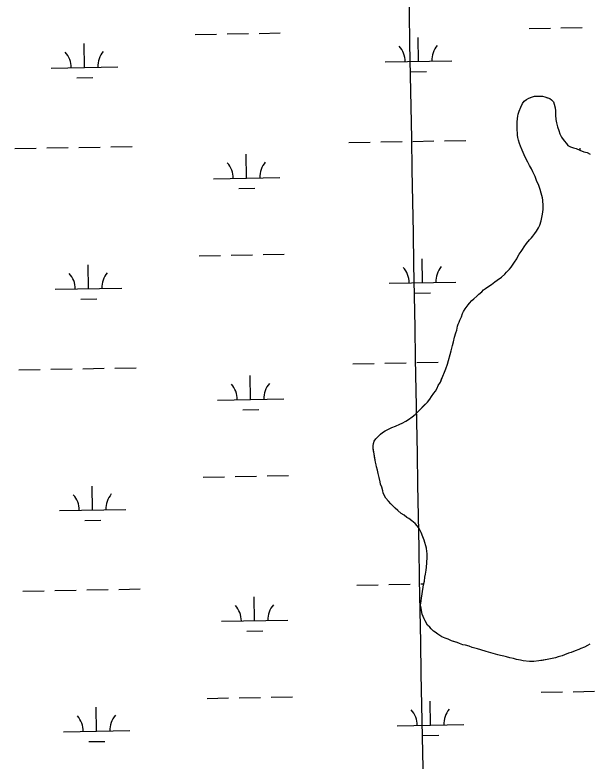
# Model space of a CAD drawing. Extents: x 3925854 to 3964121, y 224593 to 250589.
# Drawn here: x 3939895 to 3940758, y 244006 to 245127 of the extents above; entities that cross this region are included whole.
import ezdxf

# ---------------------------------------------------------------- set-up
doc = ezdxf.new("R2010")
doc.units = 0
for name, color, linetype in [('V-GRID-MAJR', 7, 'Continuous'), ('V-TOPO-SHOR', 7, 'Continuous'), ('V-WETL-SWMP', 7, 'Continuous')]:
    doc.layers.add(name, color=color, linetype=linetype)

msp = doc.modelspace()

# ---------------------------------------------------------------- linework, layer by layer
at = {"layer": 'V-GRID-MAJR'}
msp.add_spline([(3940756.893, 230221.23), (3940647.643, 236278.076), (3940538.337, 242338.005), (3940429.031, 248397.924), (3940428.975, 248401.018)], degree=3, dxfattribs=at)
at = {"layer": 'V-TOPO-SHOR'}
for points in [[(3940550.695, 244622.574), (3940552.792, 244630.459), (3940554.188, 244635.833), (3940555.931, 244643.001), (3940557.678, 244649.809), (3940559.085, 244653.753), (3940560.48, 244659.487), (3940561.533, 244662.713), (3940562.946, 244665.584), (3940563.998, 244668.812), (3940566.114, 244673.834), (3940567.871, 244678.853), (3940569.284, 244681.725), (3940571.764, 244685.675), (3940576.376, 244691.786), (3940578.15, 244694.301), (3940582.062, 244698.26), (3940584.906, 244700.783), (3940589.174, 244704.746), (3940592.377, 244707.628), (3940596.648, 244711.232), (3940599.492, 244714.114), (3940602.341, 244716.276), (3940607.326, 244719.885), (3940611.248, 244722.058), (3940616.591, 244726.027), (3940620.15, 244728.911), (3940626.204, 244733.242), (3940631.183, 244737.924), (3940634.028, 244740.803), (3940638.292, 244745.483), (3940640.778, 244748.36), (3940643.971, 244752.674), (3940646.097, 244755.905), (3940649.287, 244760.577), (3940651.055, 244764.167), (3940653.179, 244767.757), (3940656.013, 244772.068), (3940657.784, 244774.941), (3940660.265, 244778.892), (3940664.168, 244783.926), (3940668.428, 244789.318), (3940671.627, 244792.558), (3940673.759, 244795.077), (3940676.595, 244799.03), (3940679.078, 244802.624), (3940682.266, 244807.296), (3940684.03, 244811.599), (3940686.135, 244818.052), (3940688.222, 244827.725), (3940688.892, 244834.884), (3940689.213, 244840.611), (3940688.443, 244849.192), (3940688.066, 244852.409), (3940686.233, 244859.555), (3940684.411, 244864.908), (3940681.857, 244872.764), (3940679.684, 244877.044), (3940676.774, 244884.538), (3940673.509, 244891.673), (3940671.336, 244895.954), (3940668.442, 244900.945), (3940665.907, 244905.936), (3940662.644, 244912.714), (3940660.467, 244917.351), (3940657.563, 244924.13), (3940655.022, 244930.196), (3940653.566, 244934.122), (3940652.103, 244939.121), (3940651.006, 244943.051), (3940650.625, 244946.625), (3940650.604, 244949.847), (3940649.861, 244954.492), (3940649.836, 244958.069), (3940649.807, 244962.72), (3940650.143, 244966.3), (3940650.467, 244971.668), (3940651.161, 244975.25), (3940651.497, 244978.474), (3940652.902, 244982.774), (3940655.368, 244988.873), (3940658.196, 244994.258), (3940660.678, 244997.852), (3940663.883, 245000.375), (3940667.449, 245002.185), (3940671.733, 245003.644), (3940676.018, 245005.102), (3940679.95, 245005.485), (3940687.82, 245005.534), (3940691.404, 245004.483), (3940695.707, 245003.078), (3940698.935, 245002.026), (3940701.452, 244999.896), (3940704.333, 244996.695), (3940705.788, 244993.125), (3940706.893, 244987.765), (3940707.637, 244983.477), (3940707.68, 244976.68), (3940708.077, 244970.243), (3940709.181, 244965.24), (3940710.652, 244959.167)], [(3940710.652, 244959.167), (3940712.474, 244953.812), (3940714.295, 244948.815), (3940716.832, 244943.463), (3940720.443, 244938.12), (3940724.045, 244934.206), (3940726.21, 244931.359), (3940730.159, 244929.238), (3940734.82, 244927.835), (3940738.404, 244926.428), (3940744.145, 244923.958), (3940750.239, 244921.851), (3940755.259, 244920.45), (3940759.924, 244917.976)], [(3940526.874, 244199.541), (3940524.359, 244201.313), (3940520.759, 244204.868), (3940518.596, 244207.361), (3940515.358, 244210.201), (3940511.742, 244216.62), (3940510.292, 244219.473), (3940508.835, 244223.399), (3940507.385, 244226.61), (3940506.278, 244231.97), (3940505.536, 244235.9), (3940504.795, 244240.188), (3940505.469, 244246.99), (3940506.161, 244250.571), (3940507.193, 244257.377), (3940507.527, 244260.957), (3940508.561, 244267.046), (3940509.255, 244270.628), (3940510.65, 244276.36), (3940511.328, 244282.447), (3940512.374, 244286.745), (3940513.05, 244292.832), (3940513.74, 244297.131), (3940514.412, 244303.932), (3940514.719, 244312.161), (3940514.683, 244317.885), (3940514.306, 244321.105), (3940513.56, 244325.749), (3940512.823, 244329.323), (3940511.361, 244334.322), (3940510.265, 244337.894), (3940508.444, 244342.891), (3940505.54, 244349.314), (3940503.726, 244353.594), (3940501.557, 244357.16), (3940499.753, 244359.652), (3940496.513, 244362.851), (3940491.835, 244367.115), (3940487.164, 244370.306), (3940484.29, 244372.077), (3940480.333, 244375.272), (3940475.666, 244378.105), (3940470.628, 244382.725), (3940466.669, 244386.276), (3940464.15, 244388.764), (3940460.189, 244392.676), (3940456.589, 244396.59), (3940452.624, 244400.858), (3940450.812, 244404.782), (3940448.639, 244409.06), (3940447.903, 244412.275), (3940446.437, 244417.633), (3940444.622, 244421.915), (3940443.881, 244425.845), (3940442.411, 244432.276), (3940440.94, 244438.351), (3940439.836, 244443.352), (3940438.734, 244447.997), (3940437.999, 244451.212), (3940436.902, 244455.14), (3940436.523, 244458.357), (3940435.777, 244463.004), (3940435.034, 244467.649), (3940434.29, 244471.938), (3940433.549, 244476.226), (3940433.526, 244479.804), (3940433.862, 244483.028), (3940435.269, 244486.97), (3940437.395, 244490.204), (3940440.95, 244493.804), (3940444.51, 244497.046), (3940447.355, 244499.569), (3940451.631, 244502.457), (3940454.842, 244503.909), (3940461.619, 244507.172), (3940466.97, 244509.353), (3940473.749, 244512.257), (3940476.96, 244513.709), (3940482.666, 244516.607), (3940486.586, 244519.136), (3940491.925, 244523.461), (3940496.556, 244527.068), (3940501.534, 244531.75), (3940504.023, 244534.271), (3940509.356, 244539.669), (3940515.043, 244545.43), (3940518.951, 244550.106), (3940521.431, 244553.698), (3940524.619, 244558.728), (3940527.104, 244561.964), (3940529.58, 244566.629), (3940531.345, 244570.219), (3940534.532, 244575.605), (3940536.293, 244579.91), (3940538.054, 244584.213), (3940540.878, 244590.314), (3940542.636, 244595.334), (3940545.454, 244602.508), (3940546.848, 244608.24), (3940549.3, 244616.842), (3940550.695, 244622.574)], [(3940759.179, 244181.679), (3940755.615, 244179.51), (3940751.335, 244177.337), (3940745.625, 244175.154), (3940742.416, 244173.346), (3940737.06, 244171.523), (3940731.353, 244168.983), (3940727.066, 244167.881), (3940721, 244165.34), (3940717.428, 244164.244), (3940711.356, 244162.776), (3940707.432, 244160.961), (3940700.287, 244159.487), (3940695.283, 244158.381), (3940687.777, 244157.261), (3940682.774, 244156.513), (3940675.266, 244155.751), (3940668.469, 244155.708), (3940659.161, 244156.724), (3940655.218, 244157.773), (3940648.771, 244158.805), (3940644.472, 244159.851), (3940639.099, 244160.892), (3940634.079, 244162.649), (3940630.139, 244163.339), (3940624.765, 244164.736), (3940620.822, 244165.784), (3940614.013, 244167.531), (3940603.619, 244170.685), (3940595.374, 244173.139), (3940590.356, 244174.537), (3940582.471, 244176.635), (3940577.81, 244178.394), (3940572.076, 244180.147), (3940568.494, 244180.839), (3940563.472, 244182.598), (3940559.886, 244184.005), (3940554.51, 244185.76), (3940551.282, 244186.813), (3940546.261, 244188.929), (3940541.956, 244190.69), (3940536.576, 244192.804), (3940530.827, 244196.705), (3940526.874, 244199.541)]]:
    msp.add_lwpolyline(points, dxfattribs=at)
at = {"layer": 'V-WETL-SWMP'}
for p, q in [((3940667.823, 245107.152), (3940699.818, 245107.734)), ((3940715.816, 245108.024), (3940747.81, 245108.606)), ((3940165.998, 245098.027), (3940197.993, 245098.609)), ((3940213.991, 245098.9), (3940245.985, 245099.481)), ((3940261.983, 245099.772), (3940293.977, 245100.354)), ((3940501.631, 245057.692), (3940500.977, 245093.686)), ((3939999.806, 245048.568), (3939999.152, 245084.562)), ((3940451.639, 245056.783), (3940551.623, 245058.601)), ((3939949.814, 245047.659), (3940049.798, 245049.477)), ((3940489.914, 245042.046), (3940513.91, 245042.482)), ((3939988.089, 245032.921), (3940012.085, 245033.357)), ((3940660.678, 244997.851), (3940663.883, 245000.375)), ((3940663.883, 245000.375), (3940667.449, 245002.186)), ((3940667.449, 245002.186), (3940676.017, 245005.102)), ((3940676.017, 245005.102), (3940679.95, 245005.485)), ((3940679.95, 245005.485), (3940687.821, 245005.534)), ((3940687.821, 245005.534), (3940691.405, 245004.483)), ((3940691.405, 245004.483), (3940698.934, 245002.026)), ((3940698.934, 245002.026), (3940701.451, 244999.895)), ((3940655.368, 244988.873), (3940658.197, 244994.257)), ((3940658.197, 244994.257), (3940660.678, 244997.851)), ((3940701.451, 244999.895), (3940704.334, 244996.694)), ((3940704.334, 244996.694), (3940705.787, 244993.125)), ((3940705.787, 244993.125), (3940706.894, 244987.765)), ((3940651.161, 244975.251), (3940651.498, 244978.473)), ((3940651.498, 244978.473), (3940652.902, 244982.775)), ((3940652.902, 244982.775), (3940655.368, 244988.873)), ((3940706.894, 244987.765), (3940707.637, 244983.477)), ((3940707.637, 244983.477), (3940707.679, 244976.679)), ((3940650.143, 244966.301), (3940650.467, 244971.669)), ((3940650.467, 244971.669), (3940651.161, 244975.251)), ((3940707.679, 244976.679), (3940708.077, 244970.242)), ((3940708.077, 244970.242), (3940709.182, 244965.24)), ((3940649.808, 244962.721), (3940650.143, 244966.301)), ((3940649.86, 244954.492), (3940649.808, 244962.721)), ((3940709.182, 244965.24), (3940710.651, 244959.167)), ((3940710.651, 244959.167), (3940712.474, 244953.812)), ((3940650.604, 244949.846), (3940649.86, 244954.492)), ((3940650.625, 244946.626), (3940650.604, 244949.846)), ((3940651.005, 244943.051), (3940650.625, 244946.626)), ((3940712.474, 244953.812), (3940714.294, 244948.815)), ((3940714.294, 244948.815), (3940716.832, 244943.464)), ((3940396.988, 244935.699), (3940428.982, 244936.28)), ((3940444.98, 244936.571), (3940476.975, 244937.153)), ((3940492.972, 244937.444), (3940524.967, 244938.026)), ((3940540.964, 244938.317), (3940572.959, 244938.898)), ((3940652.103, 244939.122), (3940651.005, 244943.051)), ((3940653.565, 244934.123), (3940652.103, 244939.122)), ((3940655.021, 244930.197), (3940653.565, 244934.123)), ((3940716.832, 244943.464), (3940720.443, 244938.12)), ((3940720.443, 244938.12), (3940724.046, 244934.207)), ((3940724.046, 244934.207), (3940726.21, 244931.359)), ((3939895.163, 244926.574), (3939927.157, 244927.156)), ((3939943.155, 244927.447), (3939975.149, 244928.028)), ((3939991.147, 244928.319), (3940023.142, 244928.901)), ((3940039.139, 244929.192), (3940071.134, 244929.774)), ((3940657.563, 244924.13), (3940655.021, 244930.197)), ((3940660.468, 244917.351), (3940657.563, 244924.13)), ((3940726.21, 244931.359), (3940730.159, 244929.237)), ((3940730.159, 244929.237), (3940734.819, 244927.835)), ((3940734.819, 244927.835), (3940738.405, 244926.427)), ((3940738.405, 244926.427), (3940744.145, 244923.958)), ((3940744.145, 244923.958), (3940750.24, 244921.85)), ((3940744.577, 244923.808), (3940744.514, 244927.273)), ((3940750.24, 244921.85), (3940755.258, 244920.45)), ((3940243.344, 244882.155), (3940242.689, 244918.149)), ((3940662.644, 244912.714), (3940660.468, 244917.351)), ((3940665.906, 244905.936), (3940662.644, 244912.714)), ((3940755.258, 244920.45), (3940759.924, 244917.975)), ((3940668.442, 244900.944), (3940665.906, 244905.936)), ((3940671.336, 244895.953), (3940668.442, 244900.944)), ((3940673.509, 244891.673), (3940671.336, 244895.953)), ((3940676.774, 244884.538), (3940673.509, 244891.673)), ((3940193.352, 244881.246), (3940293.336, 244883.064)), ((3940679.683, 244877.044), (3940676.774, 244884.538)), ((3940681.856, 244872.764), (3940679.683, 244877.044)), ((3940231.626, 244866.508), (3940255.622, 244866.944)), ((3940684.41, 244864.909), (3940681.856, 244872.764)), ((3940686.233, 244859.554), (3940684.41, 244864.909)), ((3940688.066, 244852.41), (3940686.233, 244859.554)), ((3940688.444, 244849.192), (3940688.066, 244852.41)), ((3940689.214, 244840.611), (3940688.444, 244849.192)), ((3940688.221, 244827.725), (3940688.892, 244834.884)), ((3940688.892, 244834.884), (3940689.214, 244840.611)), ((3940686.135, 244818.052), (3940688.221, 244827.725)), ((3940682.267, 244807.295), (3940684.029, 244811.599)), ((3940684.029, 244811.599), (3940686.135, 244818.052)), ((3940673.758, 244795.077), (3940676.595, 244799.03)), ((3940676.595, 244799.03), (3940679.077, 244802.624)), ((3940679.077, 244802.624), (3940682.267, 244807.295)), ((3940664.168, 244783.926), (3940668.427, 244789.319)), ((3940668.427, 244789.319), (3940671.627, 244792.559)), ((3940671.627, 244792.559), (3940673.758, 244795.077)), ((3940657.784, 244774.942), (3940660.264, 244778.893)), ((3940660.264, 244778.893), (3940664.168, 244783.926)), ((3940172.046, 244765.407), (3940204.041, 244765.989)), ((3940220.039, 244766.28), (3940252.033, 244766.861)), ((3940268.031, 244767.152), (3940300.025, 244767.734)), ((3940651.054, 244764.166), (3940653.178, 244767.757)), ((3940653.178, 244767.757), (3940656.013, 244772.068)), ((3940656.013, 244772.068), (3940657.784, 244774.942)), ((3940507.679, 244725.072), (3940507.025, 244761.066)), ((3940643.971, 244752.673), (3940646.097, 244755.906)), ((3940646.097, 244755.906), (3940649.288, 244760.577)), ((3940649.288, 244760.577), (3940651.054, 244764.166)), ((3940005.854, 244715.948), (3940005.2, 244751.942)), ((3940634.028, 244740.804), (3940638.292, 244745.482)), ((3940638.292, 244745.482), (3940640.778, 244748.36)), ((3940640.778, 244748.36), (3940643.971, 244752.673)), ((3940620.15, 244728.911), (3940626.204, 244733.242)), ((3940626.204, 244733.242), (3940631.184, 244737.924)), ((3940631.184, 244737.924), (3940634.028, 244740.804)), ((3940457.688, 244724.163), (3940557.671, 244725.981)), ((3940602.34, 244716.277), (3940607.326, 244719.886)), ((3940607.326, 244719.886), (3940611.248, 244722.057)), ((3940611.248, 244722.057), (3940616.59, 244726.026)), ((3940616.59, 244726.026), (3940620.15, 244728.911)), ((3939955.862, 244715.039), (3940055.846, 244716.857)), ((3940495.962, 244709.426), (3940519.958, 244709.862)), ((3940592.377, 244707.628), (3940596.648, 244711.233)), ((3940596.648, 244711.233), (3940599.492, 244714.113)), ((3940599.492, 244714.113), (3940602.34, 244716.277)), ((3939994.137, 244700.301), (3940018.133, 244700.737)), ((3940578.15, 244694.301), (3940582.061, 244698.261)), ((3940582.061, 244698.261), (3940584.907, 244700.783)), ((3940584.907, 244700.783), (3940589.175, 244704.746)), ((3940589.175, 244704.746), (3940592.377, 244707.628)), ((3940571.764, 244685.675), (3940576.377, 244691.786)), ((3940576.377, 244691.786), (3940578.15, 244694.301)), ((3940566.114, 244673.833), (3940567.872, 244678.853)), ((3940567.872, 244678.853), (3940569.285, 244681.724)), ((3940569.285, 244681.724), (3940571.764, 244685.675)), ((3940561.533, 244662.713), (3940562.946, 244665.584)), ((3940562.946, 244665.584), (3940563.999, 244668.811)), ((3940563.999, 244668.811), (3940566.114, 244673.833)), ((3940557.678, 244649.809), (3940559.085, 244653.754)), ((3940559.085, 244653.754), (3940560.48, 244659.487)), ((3940560.48, 244659.487), (3940561.533, 244662.713)), ((3940554.188, 244635.834), (3940555.932, 244643.001)), ((3940555.932, 244643.001), (3940557.678, 244649.809)), ((3940550.694, 244622.575), (3940552.791, 244630.459)), ((3940552.791, 244630.459), (3940554.188, 244635.834)), ((3940549.299, 244616.842), (3940550.694, 244622.575)), ((3940545.453, 244602.507), (3940546.848, 244608.24)), ((3940546.848, 244608.24), (3940549.299, 244616.842)), ((3940045.187, 244596.572), (3940077.182, 244597.154)), ((3940403.036, 244603.079), (3940435.031, 244603.66)), ((3940451.028, 244603.951), (3940483.023, 244604.533)), ((3940499.02, 244604.824), (3940531.015, 244605.406)), ((3940542.636, 244595.334), (3940545.453, 244602.507)), ((3939901.211, 244593.954), (3939933.205, 244594.536)), ((3939949.203, 244594.827), (3939981.198, 244595.408)), ((3939997.195, 244595.699), (3940029.19, 244596.281)), ((3940249.392, 244549.535), (3940248.737, 244585.529)), ((3940538.055, 244584.214), (3940540.879, 244590.314)), ((3940540.879, 244590.314), (3940542.636, 244595.334)), ((3940531.345, 244570.219), (3940534.531, 244575.605)), ((3940534.531, 244575.605), (3940538.055, 244584.214)), ((3940527.104, 244561.964), (3940529.579, 244566.63)), ((3940529.579, 244566.63), (3940531.345, 244570.219)), ((3940518.95, 244550.106), (3940521.431, 244553.699)), ((3940521.431, 244553.699), (3940524.62, 244558.728)), ((3940524.62, 244558.728), (3940527.104, 244561.964)), ((3940199.4, 244548.626), (3940299.384, 244550.444)), ((3940501.534, 244531.75), (3940515.043, 244545.43)), ((3940515.043, 244545.43), (3940518.95, 244550.106)), ((3940237.674, 244533.888), (3940261.67, 244534.324)), ((3940496.555, 244527.068), (3940501.534, 244531.75)), ((3940482.667, 244516.606), (3940486.587, 244519.135)), ((3940486.587, 244519.135), (3940491.926, 244523.461)), ((3940491.926, 244523.461), (3940496.555, 244527.068)), ((3940454.841, 244503.909), (3940461.618, 244507.171)), ((3940461.618, 244507.171), (3940466.971, 244509.352)), ((3940466.971, 244509.352), (3940473.75, 244512.256)), ((3940473.75, 244512.256), (3940476.961, 244513.708)), ((3940476.961, 244513.708), (3940482.667, 244516.606)), ((3940440.951, 244493.804), (3940444.509, 244497.047)), ((3940444.509, 244497.047), (3940447.355, 244499.569)), ((3940447.355, 244499.569), (3940451.63, 244502.458)), ((3940451.63, 244502.458), (3940454.841, 244503.909)), ((3940433.863, 244483.027), (3940435.27, 244486.971)), ((3940435.27, 244486.971), (3940437.396, 244490.204)), ((3940437.396, 244490.204), (3940440.951, 244493.804)), ((3940433.526, 244479.805), (3940433.863, 244483.027)), ((3940433.548, 244476.227), (3940433.526, 244479.805)), ((3940435.033, 244467.65), (3940433.548, 244476.227)), ((3940436.523, 244458.357), (3940435.033, 244467.65)), ((3940436.901, 244455.14), (3940436.523, 244458.357)), ((3940437.999, 244451.211), (3940436.901, 244455.14)), ((3940438.734, 244447.996), (3940437.999, 244451.211)), ((3940439.837, 244443.352), (3940438.734, 244447.996)), ((3940440.941, 244438.35), (3940439.837, 244443.352)), ((3940178.095, 244432.787), (3940210.089, 244433.369)), ((3940226.087, 244433.66), (3940258.081, 244434.241)), ((3940274.079, 244434.532), (3940306.073, 244435.114)), ((3940442.411, 244432.277), (3940440.941, 244438.35)), ((3940443.882, 244425.846), (3940442.411, 244432.277)), ((3940011.902, 244383.327), (3940011.248, 244419.322)), ((3940444.622, 244421.916), (3940443.882, 244425.846)), ((3940446.438, 244417.634), (3940444.622, 244421.916)), ((3940447.903, 244412.276), (3940446.438, 244417.634)), ((3940448.638, 244409.061), (3940447.903, 244412.276)), ((3940450.812, 244404.781), (3940448.638, 244409.061)), ((3940452.625, 244400.857), (3940450.812, 244404.781)), ((3940456.588, 244396.589), (3940452.625, 244400.857)), ((3940460.19, 244392.676), (3940456.588, 244396.589)), ((3939961.911, 244382.418), (3940061.894, 244384.236)), ((3940464.15, 244388.765), (3940460.19, 244392.676)), ((3940466.67, 244386.277), (3940464.15, 244388.765)), ((3940470.628, 244382.724), (3940466.67, 244386.277)), ((3940475.666, 244378.105), (3940470.628, 244382.724)), ((3940480.334, 244375.272), (3940475.666, 244378.105)), ((3940484.29, 244372.077), (3940480.334, 244375.272)), ((3940487.163, 244370.306), (3940484.29, 244372.077)), ((3940000.185, 244367.681), (3940024.181, 244368.117)), ((3940491.834, 244367.115), (3940487.163, 244370.306)), ((3940496.512, 244362.851), (3940491.834, 244367.115)), ((3940499.752, 244359.652), (3940496.512, 244362.851)), ((3940501.556, 244357.159), (3940499.752, 244359.652)), ((3940503.725, 244353.595), (3940501.556, 244357.159)), ((3940505.541, 244349.313), (3940503.725, 244353.595)), ((3940508.444, 244342.891), (3940505.541, 244349.313)), ((3940510.264, 244337.894), (3940508.444, 244342.891)), ((3940511.36, 244334.323), (3940510.264, 244337.894)), ((3940512.822, 244329.323), (3940511.36, 244334.323)), ((3940513.56, 244325.75), (3940512.822, 244329.323)), ((3940514.305, 244321.104), (3940513.56, 244325.75)), ((3940514.683, 244317.886), (3940514.305, 244321.104)), ((3940514.719, 244312.162), (3940514.683, 244317.886)), ((3940514.412, 244303.932), (3940514.719, 244312.162)), ((3940513.051, 244292.832), (3940513.74, 244297.13)), ((3940513.74, 244297.13), (3940514.412, 244303.932)), ((3940510.65, 244276.36), (3940511.327, 244282.446)), ((3940511.327, 244282.446), (3940512.374, 244286.746)), ((3940512.374, 244286.746), (3940513.051, 244292.832)), ((3940457.076, 244271.331), (3940489.071, 244271.913)), ((3940505.068, 244272.204), (3940509.659, 244272.287)), ((3940509.255, 244270.627), (3940510.65, 244276.36)), ((3939907.259, 244261.334), (3939939.254, 244261.916)), ((3939955.251, 244262.207), (3939987.246, 244262.788)), ((3940003.243, 244263.079), (3940035.238, 244263.661)), ((3940051.235, 244263.952), (3940083.23, 244264.534)), ((3940409.084, 244270.459), (3940441.079, 244271.04)), ((3940507.192, 244257.376), (3940507.527, 244260.956)), ((3940507.527, 244260.956), (3940508.562, 244267.045)), ((3940508.562, 244267.045), (3940509.255, 244270.627)), ((3940255.44, 244216.915), (3940254.785, 244252.909)), ((3940505.468, 244246.99), (3940506.161, 244250.572)), ((3940506.161, 244250.572), (3940507.192, 244257.376)), ((3940504.795, 244240.188), (3940505.468, 244246.99)), ((3940505.537, 244235.9), (3940504.795, 244240.188)), ((3940506.278, 244231.969), (3940505.537, 244235.9)), ((3940507.385, 244226.609), (3940506.278, 244231.969)), ((3940508.836, 244223.398), (3940507.385, 244226.609)), ((3940205.448, 244216.006), (3940305.432, 244217.824)), ((3940510.292, 244219.472), (3940508.836, 244223.398)), ((3940511.741, 244216.619), (3940510.292, 244219.472)), ((3940515.359, 244210.202), (3940511.741, 244216.619)), ((3940518.596, 244207.36), (3940515.359, 244210.202)), ((3940520.759, 244204.869), (3940518.596, 244207.36)), ((3940524.359, 244201.314), (3940520.759, 244204.869)), ((3940243.722, 244201.268), (3940267.718, 244201.704)), ((3940526.874, 244199.541), (3940524.359, 244201.314)), ((3940530.827, 244196.704), (3940526.874, 244199.541)), ((3940536.576, 244192.804), (3940530.827, 244196.704)), ((3940541.956, 244190.691), (3940536.576, 244192.804)), ((3940546.26, 244188.929), (3940541.956, 244190.691)), ((3940551.282, 244186.814), (3940546.26, 244188.929)), ((3940559.886, 244184.006), (3940551.282, 244186.814)), ((3940563.473, 244182.598), (3940559.886, 244184.006)), ((3940568.493, 244180.84), (3940563.473, 244182.598)), ((3940759.179, 244181.679), (3940755.615, 244179.51)), ((3940572.075, 244180.147), (3940568.493, 244180.84)), ((3940577.81, 244178.394), (3940572.075, 244180.147)), ((3940582.472, 244176.635), (3940577.81, 244178.394)), ((3940590.356, 244174.538), (3940582.472, 244176.635)), ((3940595.374, 244173.138), (3940590.356, 244174.538)), ((3940603.618, 244170.685), (3940595.374, 244173.138)), ((3940614.013, 244167.531), (3940603.618, 244170.685)), ((3940737.061, 244171.523), (3940731.353, 244168.983)), ((3940742.416, 244173.345), (3940737.061, 244171.523)), ((3940745.625, 244175.154), (3940742.416, 244173.345)), ((3940751.335, 244177.337), (3940745.625, 244175.154)), ((3940755.615, 244179.51), (3940751.335, 244177.337)), ((3940620.822, 244165.785), (3940614.013, 244167.531)), ((3940624.764, 244164.736), (3940620.822, 244165.785)), ((3940630.139, 244163.339), (3940624.764, 244164.736)), ((3940634.079, 244162.648), (3940630.139, 244163.339)), ((3940639.099, 244160.891), (3940634.079, 244162.648)), ((3940644.472, 244159.851), (3940639.099, 244160.891)), ((3940648.772, 244158.805), (3940644.472, 244159.851)), ((3940700.286, 244159.486), (3940695.284, 244158.381)), ((3940707.432, 244160.962), (3940700.286, 244159.486)), ((3940711.357, 244162.775), (3940707.432, 244160.962)), ((3940717.429, 244164.244), (3940711.357, 244162.775)), ((3940721, 244165.34), (3940717.429, 244164.244)), ((3940727.066, 244167.882), (3940721, 244165.34)), ((3940731.353, 244168.983), (3940727.066, 244167.882)), ((3940655.218, 244157.772), (3940648.772, 244158.805)), ((3940659.16, 244156.723), (3940655.218, 244157.772)), ((3940668.468, 244155.708), (3940659.16, 244156.723)), ((3940675.266, 244155.751), (3940668.468, 244155.708)), ((3940682.774, 244156.514), (3940675.266, 244155.751)), ((3940695.284, 244158.381), (3940682.774, 244156.514)), ((3940685.968, 244109.292), (3940717.962, 244109.874)), ((3940733.96, 244110.164), (3940765.954, 244110.746)), ((3940184.143, 244100.167), (3940216.137, 244100.749)), ((3940232.135, 244101.04), (3940264.129, 244101.621)), ((3940280.127, 244101.912), (3940312.121, 244102.494)), ((3940519.775, 244059.832), (3940519.121, 244095.826)), ((3940017.95, 244050.707), (3940017.296, 244086.702)), ((3940469.784, 244058.923), (3940569.767, 244060.741)), ((3939967.959, 244049.798), (3940067.942, 244051.616)), ((3940508.058, 244044.186), (3940532.054, 244044.622)), ((3940006.233, 244035.061), (3940030.229, 244035.497))]:
    msp.add_line(p, q, dxfattribs=at)
for centre, start, end in [((3940446.389, 245057.163), 0.269879, 41.813537), ((3940556.856, 245059.171), 140.269876, 181.813534), ((3939944.564, 245048.038), 0.269879, 41.813537), ((3940055.031, 245050.047), 140.269876, 181.813534), ((3940188.101, 244881.625), 0.269879, 41.813537), ((3940298.569, 244883.634), 140.269876, 181.813534), ((3940452.437, 244724.543), 0.269879, 41.813537), ((3940562.904, 244726.551), 140.269876, 181.813534), ((3939950.612, 244715.418), 0.269879, 41.813537), ((3940061.079, 244717.427), 140.269876, 181.813534), ((3940194.149, 244549.005), 0.269879, 41.813537), ((3940304.617, 244551.014), 140.269876, 181.813534), ((3939956.66, 244382.798), 0.269879, 41.813537), ((3940067.127, 244384.807), 140.269876, 181.813534), ((3940200.197, 244216.385), 0.269879, 41.813537), ((3940310.665, 244218.394), 140.269876, 181.813534), ((3940464.533, 244059.303), 0.269879, 41.813537), ((3940575.001, 244061.311), 140.269876, 181.813534), ((3939962.708, 244050.178), 0.269879, 41.813537), ((3940073.175, 244052.187), 140.269876, 181.813534)]:
    msp.add_arc(centre, 35.246, start, end, dxfattribs=at)

doc.saveas('drawing.dxf')
